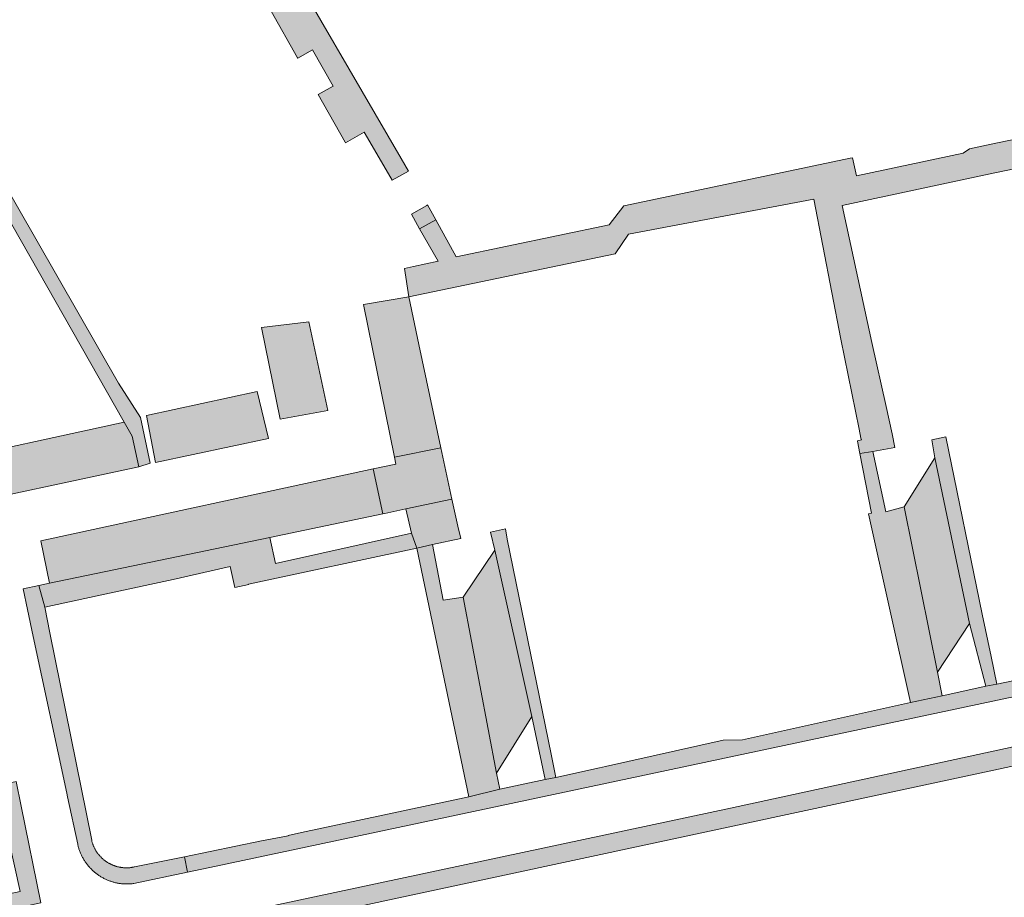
# Model space of a CAD drawing. Extents: x 97094 to 109644, y 463509 to 471969.
# Tile 337 of 362: x 105817 to 105927, y 470919 to 471017. Entities that reach past the tile are written whole.
import ezdxf

# ---------------------------------------------------------------- set-up
doc = ezdxf.new("R2010")
doc.units = 0
doc.layers.add('109 Onkruidbestrijding elementen', color=6, linetype='Continuous', lineweight=20, true_color=0xff00ff)

msp = doc.modelspace()

# ---------------------------------------------------------------- hatches: boundary and pattern name
at = {"layer": '109 Onkruidbestrijding elementen', "true_color": 0xff00ff}
for points in [[(105845.03, 471017.74), (105847.97, 471012.54), (105848.01, 471012.48), (105849.66, 471013.42), (105851.96, 471009.38), (105850.3, 471008.43), (105853.3, 471003.11), (105853.35, 471003.04), (105855.45, 471004.24), (105857.38, 471000.92), (105858.58, 470998.84), (105860.39, 470999.86), (105859.57, 471001.27), (105844.79, 471026.73), (105840.95, 471024.65), (105842.65, 471021.92), (105842.7, 471021.83), (105844.25, 471022.71), (105846.52, 471018.71), (105845.03, 471017.74)], [(105860.96, 470989.22), (105859.94, 470989), (105860.41, 470985.81), (105883.47, 470990.64), (105884.97, 470992.81), (105905.67, 470996.75), (105908.71, 470981.08), (105910.73, 470971.04), (105910.95, 470970.02), (105911, 470969.82), (105911, 470969.82), (105910.57, 470969.73), (105910.58, 470969.7), (105910.84, 470968.29), (105912.28, 470968.54), (105914.73, 470968.99), (105914.42, 470970.5), (105913.76, 470973.57), (105912.18, 470980.71), (105908.86, 470996.01), (105925.91, 470999.66), (105944.63, 471003.57), (105943.91, 471006.63), (105926.03, 471002.99), (105923.06, 471002.35), (105922.38, 471001.88), (105910.44, 470999.35), (105910.01, 471001.36), (105909.76, 471001.3), (105901.63, 470999.6), (105884.45, 470995.99), (105882.81, 470993.87), (105865.73, 470990.3), (105863.44, 470994.44), (105861.63, 470993.42), (105863.71, 470989.81), (105860.96, 470989.22)], [(105831.54, 470967.22), (105830.45, 470972.32), (105827.97, 470976.15), (105814.32, 470999.97), (105813.01, 470999.23), (105813.24, 470998.81), (105828.62, 470971.82), (105829.53, 470970.23), (105830.26, 470966.83), (105831.54, 470967.22)], [(105863.44, 470994.44), (105862.51, 470996.09), (105862.43, 470996.04), (105860.71, 470995.06), (105861.63, 470993.42), (105863.44, 470994.44)], [(105858.81, 470967.91), (105864.02, 470968.95), (105861.55, 470980.49), (105860.41, 470985.81), (105855.38, 470984.95), (105858.81, 470967.91)], [(105849.24, 470983.04), (105843.97, 470982.38), (105846.04, 470972.14), (105851.39, 470973.11), (105849.24, 470983.04)], [(105844.73, 470969.97), (105843.47, 470975.25), (105831.11, 470972.55), (105832.12, 470967.29), (105844.73, 470969.97)], [(105830.26, 470966.83), (105829.53, 470970.23), (105828.62, 470971.82), (105806.71, 470967.03), (105807.03, 470965.2), (105807.2, 470964.28), (105807.6, 470961.99), (105830.26, 470966.83)], [(105924.92, 470942.3), (105926.14, 470942.51), (105925.49, 470945.63), (105924.49, 470950.34), (105920.45, 470970.18), (105918.85, 470969.84), (105919.22, 470967.81), (105923.09, 470949.3), (105924.92, 470942.3)], [(105858.97, 470967.13), (105856.43, 470966.58), (105857.52, 470961.56), (105857.74, 470961.61), (105860.11, 470962.11), (105865.25, 470963.22), (105864.02, 470968.95), (105858.81, 470967.91), (105858.97, 470967.13)], [(105915.77, 470962.33), (105913.74, 470961.8), (105912.28, 470968.54), (105910.84, 470968.29), (105912.11, 470961.65), (105911.79, 470961.55), (105916.49, 470940.48), (105920.01, 470941.23), (105919.51, 470943.88), (105915.77, 470962.33)], [(105919.51, 470943.88), (105923.09, 470949.3), (105919.22, 470967.81), (105915.77, 470962.33), (105919.51, 470943.88)], [(105857.52, 470961.56), (105856.43, 470966.58), (105819.32, 470958.55), (105820.28, 470953.82), (105844.88, 470958.93), (105857.52, 470961.56)], [(105865.25, 470963.22), (105860.11, 470962.11), (105860.72, 470959.39), (105861.32, 470957.73), (105863.08, 470958.13), (105866.23, 470958.82), (105865.9, 470960.18), (105865.25, 470963.22)], [(105819.09, 470953.57), (105819.74, 470951.14), (105826.98, 470952.71), (105834.08, 470954.23), (105840.47, 470955.69), (105840.99, 470953.32), (105842.54, 470953.65), (105842.53, 470953.71), (105861.32, 470957.73), (105860.72, 470959.39), (105845.52, 470956.02), (105844.88, 470958.93), (105820.28, 470953.82), (105819.09, 470953.57)], [(105875.68, 470931.86), (105876.87, 470932.08), (105876.34, 470934.71), (105871.4, 470958.74), (105871.24, 470959.87), (105869.54, 470959.52), (105870.04, 470957.52), (105874.16, 470938.92), (105875.68, 470931.86)], [(105867.14, 470929.92), (105870.58, 470930.77), (105870.24, 470932.57), (105866.5, 470952.24), (105864.25, 470951.93), (105863.08, 470958.13), (105861.32, 470957.73), (105867.14, 470929.92)], [(105870.04, 470957.52), (105866.5, 470952.24), (105870.24, 470932.57), (105874.16, 470938.92), (105870.04, 470957.52)], [(105817.34, 470953.19), (105817.82, 470950.87), (105818.45, 470947.87), (105822.2, 470930.35), (105822.29, 470929.94), (105823.43, 470924.64), (105823.45, 470924.54), (105823.47, 470924.45), (105823.49, 470924.36), (105823.52, 470924.27), (105823.55, 470924.18), (105823.57, 470924.09), (105823.6, 470924), (105823.63, 470923.92), (105823.67, 470923.83), (105823.7, 470923.74), (105823.74, 470923.65), (105823.77, 470923.57), (105823.81, 470923.48), (105823.85, 470923.4), (105823.89, 470923.31), (105823.93, 470923.23), (105823.98, 470923.15), (105824.02, 470923.06), (105824.07, 470922.98), (105824.12, 470922.9), (105824.17, 470922.82), (105824.22, 470922.74), (105824.27, 470922.67), (105824.32, 470922.59), (105824.38, 470922.51), (105824.43, 470922.44), (105824.49, 470922.36), (105824.55, 470922.29), (105824.61, 470922.22), (105824.67, 470922.14), (105824.73, 470922.07), (105824.79, 470922.01), (105824.86, 470921.94), (105824.92, 470921.87), (105824.99, 470921.8), (105825.06, 470921.74), (105825.12, 470921.67), (105825.19, 470921.61), (105825.26, 470921.55), (105825.34, 470921.49), (105825.41, 470921.43), (105825.48, 470921.37), (105825.56, 470921.32), (105825.63, 470921.26), (105825.71, 470921.21), (105825.79, 470921.15), (105825.86, 470921.1), (105825.94, 470921.05), (105826.02, 470921), (105826.1, 470920.95), (105826.18, 470920.91), (105826.27, 470920.86), (105826.35, 470920.82), (105826.43, 470920.78), (105826.52, 470920.73), (105826.6, 470920.69), (105826.69, 470920.66), (105826.77, 470920.62), (105826.86, 470920.58), (105826.95, 470920.55), (105827.04, 470920.52), (105827.12, 470920.49), (105827.21, 470920.46), (105827.3, 470920.43), (105827.39, 470920.4), (105827.48, 470920.38), (105827.57, 470920.36), (105827.66, 470920.33), (105827.76, 470920.31), (105827.85, 470920.29), (105827.94, 470920.28), (105828.03, 470920.26), (105828.12, 470920.25), (105828.22, 470920.23), (105828.31, 470920.22), (105828.4, 470920.21), (105828.5, 470920.21), (105828.59, 470920.2), (105828.68, 470920.19), (105828.78, 470920.19), (105828.87, 470920.19), (105828.96, 470920.19), (105829.06, 470920.19), (105829.15, 470920.19), (105829.25, 470920.2), (105829.34, 470920.2), (105829.43, 470920.21), (105829.53, 470920.22), (105829.62, 470920.23), (105829.71, 470920.24), (105835.71, 470921.5), (105835.36, 470923.24), (105829.79, 470922.1), (105829.72, 470922.09), (105829.66, 470922.07), (105829.59, 470922.06), (105829.53, 470922.05), (105829.46, 470922.04), (105829.39, 470922.03), (105829.33, 470922.02), (105829.26, 470922.01), (105829.2, 470922.01), (105829.13, 470922), (105829.06, 470922), (105829, 470922), (105828.93, 470922), (105828.86, 470922), (105828.8, 470922), (105828.73, 470922), (105828.66, 470922), (105828.6, 470922), (105828.53, 470922.01), (105828.46, 470922.02), (105828.4, 470922.02), (105828.33, 470922.03), (105828.26, 470922.04), (105828.2, 470922.05), (105828.13, 470922.06), (105828.07, 470922.08), (105828, 470922.09), (105827.94, 470922.11), (105827.87, 470922.12), (105827.81, 470922.14), (105827.74, 470922.16), (105827.68, 470922.18), (105827.62, 470922.2), (105827.55, 470922.22), (105827.49, 470922.24), (105827.43, 470922.27), (105827.37, 470922.29), (105827.31, 470922.32), (105827.24, 470922.34), (105827.18, 470922.37), (105827.12, 470922.4), (105827.06, 470922.43), (105827.01, 470922.46), (105826.95, 470922.49), (105826.89, 470922.52), (105826.83, 470922.56), (105826.77, 470922.59), (105826.72, 470922.63), (105826.66, 470922.66), (105826.61, 470922.7), (105826.55, 470922.74), (105826.5, 470922.78), (105826.45, 470922.82), (105826.39, 470922.86), (105826.34, 470922.9), (105826.29, 470922.94), (105826.24, 470922.99), (105826.19, 470923.03), (105826.14, 470923.08), (105826.09, 470923.12), (105826.04, 470923.17), (105826, 470923.22), (105825.95, 470923.27), (105825.91, 470923.32), (105825.86, 470923.36), (105825.82, 470923.42), (105825.78, 470923.47), (105825.74, 470923.52), (105825.69, 470923.57), (105825.65, 470923.62), (105825.62, 470923.68), (105825.58, 470923.73), (105825.54, 470923.79), (105825.5, 470923.84), (105825.47, 470923.9), (105825.43, 470923.96), (105825.4, 470924.02), (105825.37, 470924.07), (105825.34, 470924.13), (105825.31, 470924.19), (105825.28, 470924.25), (105825.25, 470924.31), (105825.22, 470924.37), (105825.2, 470924.43), (105825.17, 470924.5), (105825.15, 470924.56), (105825.12, 470924.62), (105825.1, 470924.68), (105825.08, 470924.75), (105825.06, 470924.81), (105825.04, 470924.87), (105825.02, 470924.94), (105825, 470925), (105824.99, 470925.07), (105820.32, 470948.25), (105819.74, 470951.14), (105819.09, 470953.57), (105817.34, 470953.19)], [(105924.92, 470942.3), (105920.01, 470941.23), (105916.49, 470940.48), (105897.71, 470936.3), (105895.56, 470936.28), (105882.41, 470933.33), (105881.74, 470933.18), (105876.87, 470932.08), (105875.68, 470931.86), (105870.58, 470930.77), (105867.14, 470929.92), (105848.42, 470925.94), (105846.93, 470925.61), (105846.94, 470925.58), (105843.98, 470925), (105835.36, 470923.24), (105835.71, 470921.5), (105838.89, 470922.17), (105929.9, 470941.53), (105955.98, 470946.96), (105956.12, 470947), (105956.25, 470947.04), (105956.39, 470947.07), (105956.53, 470947.11), (105956.66, 470947.14), (105956.8, 470947.16), (105956.94, 470947.19), (105957.08, 470947.21), (105957.22, 470947.24), (105957.36, 470947.25), (105957.5, 470947.27), (105957.64, 470947.29), (105957.78, 470947.3), (105957.92, 470947.31), (105958.06, 470947.31), (105958.2, 470947.32), (105958.34, 470947.32), (105958.49, 470947.32), (105958.63, 470947.32), (105958.77, 470947.32), (105958.91, 470947.31), (105959.05, 470947.3), (105959.19, 470947.29), (105959.33, 470947.27), (105959.47, 470947.26), (105959.61, 470947.24), (105959.75, 470947.22), (105959.89, 470947.19), (105960.03, 470947.17), (105960.17, 470947.14), (105960.3, 470947.11), (105960.44, 470947.07), (105960.58, 470947.04), (105960.71, 470947), (105960.85, 470946.96), (105960.98, 470946.92), (105961.12, 470946.88), (105961.25, 470946.83), (105961.38, 470946.78), (105961.52, 470946.73), (105961.65, 470946.68), (105961.78, 470946.62), (105961.91, 470946.56), (105962.03, 470946.5), (105962.16, 470946.44), (105962.29, 470946.38), (105962.41, 470946.31), (105962.53, 470946.24), (105962.66, 470946.17), (105962.78, 470946.1), (105962.9, 470946.02), (105963.02, 470945.95), (105963.13, 470945.87), (105963.25, 470945.79), (105964.75, 470944.83), (105965.22, 470944.5), (105965.68, 470944.15), (105966.13, 470943.8), (105966.58, 470943.44), (105967.02, 470943.06), (105967.45, 470942.69), (105967.88, 470942.3), (105972.36, 470937.9), (105972.69, 470937.57), (105972.76, 470937.5), (105972.84, 470937.44), (105972.91, 470937.37), (105972.99, 470937.3), (105973.06, 470937.24), (105973.14, 470937.18), (105973.22, 470937.11), (105973.3, 470937.05), (105973.38, 470936.99), (105973.46, 470936.94), (105973.54, 470936.88), (105973.62, 470936.83), (105973.71, 470936.77), (105973.79, 470936.72), (105973.88, 470936.67), (105973.96, 470936.62), (105974.05, 470936.57), (105974.14, 470936.53), (105974.23, 470936.48), (105974.32, 470936.44), (105974.41, 470936.39), (105974.5, 470936.35), (105974.59, 470936.32), (105974.68, 470936.28), (105974.77, 470936.24), (105974.87, 470936.21), (105974.96, 470936.18), (105975.06, 470936.14), (105975.15, 470936.12), (105975.25, 470936.09), (105975.34, 470936.06), (105975.44, 470936.04), (105975.54, 470936.01), (105975.63, 470935.99), (105975.73, 470935.97), (105975.83, 470935.95), (105975.93, 470935.94), (105976.03, 470935.92), (105976.12, 470935.91), (105976.22, 470935.9), (105976.32, 470935.89), (105976.42, 470935.88), (105976.52, 470935.87), (105976.62, 470935.87), (105976.72, 470935.87), (105976.82, 470935.86), (105976.92, 470935.86), (105977.02, 470935.87), (105977.12, 470935.87), (105977.22, 470935.87), (105977.32, 470935.88), (105977.42, 470935.89), (105977.51, 470935.9), (105977.61, 470935.91), (105977.71, 470935.92), (105977.81, 470935.94), (105977.91, 470935.96), (105978.01, 470935.97), (105978.1, 470935.99), (105978.2, 470936.02), (105978.3, 470936.04), (105978.39, 470936.06), (105978.49, 470936.09), (105978.59, 470936.12), (105978.68, 470936.15), (105978.69, 470936.16), (105977.7, 470937.32), (105976.71, 470937.28), (105975.54, 470937.72), (105974.34, 470938.7), (105971.66, 470941.31), (105968.28, 470944.35), (105965.59, 470946.6), (105964.4, 470947.4), (105962.89, 470948.41), (105961.17, 470949.04), (105958.98, 470949.17), (105957.29, 470949.18), (105951.57, 470948.07), (105949.92, 470947.72), (105949.02, 470947.52), (105945.14, 470946.47), (105926.14, 470942.51), (105924.92, 470942.3)], [(105942.01, 470936.39), (105949.63, 470938.02), (105957.23, 470939.65), (105958.63, 470939.68), (105959.49, 470939.43), (105960.13, 470939.13), (105969.4, 470930.72), (105970.36, 470928.9), (105970.4, 470928.1), (105970.3, 470926.93), (105971.68, 470926.86), (105971.74, 470926.95), (105971.76, 470927.05), (105971.78, 470927.15), (105971.8, 470927.25), (105971.82, 470927.35), (105971.83, 470927.45), (105971.85, 470927.55), (105971.86, 470927.65), (105971.87, 470927.76), (105971.88, 470927.86), (105971.88, 470927.96), (105971.89, 470928.06), (105971.89, 470928.17), (105971.9, 470928.27), (105971.9, 470928.37), (105971.89, 470928.47), (105971.89, 470928.58), (105971.88, 470928.68), (105971.88, 470928.78), (105971.87, 470928.88), (105971.86, 470928.99), (105971.85, 470929.09), (105971.83, 470929.19), (105971.82, 470929.29), (105971.8, 470929.39), (105971.78, 470929.49), (105971.76, 470929.59), (105971.74, 470929.69), (105971.71, 470929.79), (105971.69, 470929.89), (105971.66, 470929.99), (105971.63, 470930.09), (105971.6, 470930.19), (105971.57, 470930.29), (105971.54, 470930.38), (105971.5, 470930.48), (105971.46, 470930.57), (105971.42, 470930.67), (105971.38, 470930.76), (105971.34, 470930.86), (105971.3, 470930.95), (105971.25, 470931.04), (105971.21, 470931.13), (105971.16, 470931.22), (105971.11, 470931.31), (105971.06, 470931.4), (105971, 470931.49), (105970.95, 470931.58), (105970.89, 470931.66), (105970.84, 470931.75), (105970.78, 470931.83), (105970.72, 470931.92), (105970.66, 470932), (105970.6, 470932.08), (105970.53, 470932.16), (105970.47, 470932.24), (105969.75, 470932.93), (105968.77, 470933.83), (105961.22, 470940.79), (105961.16, 470940.84), (105961.1, 470940.89), (105961.04, 470940.94), (105960.98, 470940.98), (105960.92, 470941.03), (105960.86, 470941.07), (105960.8, 470941.12), (105960.74, 470941.16), (105960.68, 470941.2), (105960.61, 470941.24), (105960.55, 470941.28), (105960.48, 470941.32), (105960.42, 470941.36), (105960.35, 470941.39), (105960.28, 470941.43), (105960.22, 470941.46), (105960.15, 470941.49), (105960.08, 470941.52), (105960.01, 470941.55), (105959.94, 470941.58), (105959.87, 470941.61), (105959.8, 470941.64), (105959.73, 470941.66), (105959.66, 470941.69), (105959.59, 470941.71), (105959.52, 470941.73), (105959.44, 470941.75), (105959.37, 470941.77), (105959.3, 470941.79), (105959.22, 470941.81), (105959.15, 470941.82), (105959.08, 470941.84), (105959, 470941.85), (105958.93, 470941.86), (105958.85, 470941.87), (105958.78, 470941.88), (105958.7, 470941.89), (105958.63, 470941.9), (105958.55, 470941.9), (105958.48, 470941.9), (105958.4, 470941.91), (105958.33, 470941.91), (105958.25, 470941.91), (105958.18, 470941.91), (105958.1, 470941.91), (105958.03, 470941.9), (105957.95, 470941.9), (105957.88, 470941.89), (105957.8, 470941.89), (105957.73, 470941.88), (105957.65, 470941.87), (105957.58, 470941.86), (105931.05, 470936.18), (105896.36, 470928.65), (105840.8, 470916.8), (105836.84, 470915.95), (105837.37, 470913.97), (105851.26, 470916.9), (105852.72, 470917.21), (105940.01, 470935.95), (105942.01, 470936.39)], [(105808.89, 470917.63), (105809.27, 470915.95), (105815.52, 470917.26), (105819.29, 470918.09), (105817.11, 470928.89), (105816.55, 470931.65), (105814.36, 470931.15), (105816.99, 470919.34), (105808.89, 470917.63)]]:
    msp.add_hatch(color=6, dxfattribs=at).paths.add_polyline_path(points)

# ---------------------------------------------------------------- linework, layer by layer
at = {"layer": '109 Onkruidbestrijding elementen', "color": 3, "true_color": 0x00ff00}
for points in [[(105845.03, 471017.74), (105847.97, 471012.54), (105848.01, 471012.48), (105849.66, 471013.42), (105851.96, 471009.38), (105850.3, 471008.43), (105853.3, 471003.11), (105853.35, 471003.04), (105855.45, 471004.24), (105857.38, 471000.92), (105858.58, 470998.84), (105860.39, 470999.86), (105859.57, 471001.27), (105844.79, 471026.73), (105840.95, 471024.65), (105842.65, 471021.92), (105842.7, 471021.83), (105844.25, 471022.71), (105846.52, 471018.71), (105845.03, 471017.74)], [(105831.54, 470967.22), (105830.45, 470972.32), (105827.97, 470976.15), (105814.32, 470999.97), (105813.01, 470999.23), (105813.24, 470998.81), (105828.62, 470971.82), (105829.53, 470970.23), (105830.26, 470966.83), (105831.54, 470967.22)], [(105863.44, 470994.44), (105862.51, 470996.09), (105862.43, 470996.04), (105860.71, 470995.06), (105861.63, 470993.42), (105863.44, 470994.44)], [(105858.81, 470967.91), (105864.02, 470968.95), (105861.55, 470980.49), (105860.41, 470985.81), (105855.38, 470984.95), (105858.81, 470967.91)], [(105849.24, 470983.04), (105843.97, 470982.38), (105846.04, 470972.14), (105851.39, 470973.11), (105849.24, 470983.04)], [(105844.73, 470969.97), (105843.47, 470975.25), (105831.11, 470972.55), (105832.12, 470967.29), (105844.73, 470969.97)], [(105830.26, 470966.83), (105829.53, 470970.23), (105828.62, 470971.82), (105806.71, 470967.03), (105807.03, 470965.2), (105807.2, 470964.28), (105807.6, 470961.99), (105830.26, 470966.83)], [(105924.92, 470942.3), (105926.14, 470942.51), (105925.49, 470945.63), (105924.49, 470950.34), (105920.45, 470970.18), (105918.85, 470969.84), (105919.22, 470967.81), (105923.09, 470949.3), (105924.92, 470942.3)], [(105858.97, 470967.13), (105856.43, 470966.58), (105857.52, 470961.56), (105857.74, 470961.61), (105860.11, 470962.11), (105865.25, 470963.22), (105864.02, 470968.95), (105858.81, 470967.91), (105858.97, 470967.13)], [(105915.77, 470962.33), (105913.74, 470961.8), (105912.28, 470968.54), (105910.84, 470968.29), (105912.11, 470961.65), (105911.79, 470961.55), (105916.49, 470940.48), (105920.01, 470941.23), (105919.51, 470943.88), (105915.77, 470962.33)], [(105919.51, 470943.88), (105923.09, 470949.3), (105919.22, 470967.81), (105915.77, 470962.33), (105919.51, 470943.88)], [(105857.52, 470961.56), (105856.43, 470966.58), (105819.32, 470958.55), (105820.28, 470953.82), (105844.88, 470958.93), (105857.52, 470961.56)], [(105865.25, 470963.22), (105860.11, 470962.11), (105860.72, 470959.39), (105861.32, 470957.73), (105863.08, 470958.13), (105866.23, 470958.82), (105865.9, 470960.18), (105865.25, 470963.22)], [(105819.09, 470953.57), (105819.74, 470951.14), (105826.98, 470952.71), (105834.08, 470954.23), (105840.47, 470955.69), (105840.99, 470953.32), (105842.54, 470953.65), (105842.53, 470953.71), (105861.32, 470957.73), (105860.72, 470959.39), (105845.52, 470956.02), (105844.88, 470958.93), (105820.28, 470953.82), (105819.09, 470953.57)], [(105875.68, 470931.86), (105876.87, 470932.08), (105876.34, 470934.71), (105871.4, 470958.74), (105871.24, 470959.87), (105869.54, 470959.52), (105870.04, 470957.52), (105874.16, 470938.92), (105875.68, 470931.86)], [(105867.14, 470929.92), (105870.58, 470930.77), (105870.24, 470932.57), (105866.5, 470952.24), (105864.25, 470951.93), (105863.08, 470958.13), (105861.32, 470957.73), (105867.14, 470929.92)], [(105870.04, 470957.52), (105866.5, 470952.24), (105870.24, 470932.57), (105874.16, 470938.92), (105870.04, 470957.52)], [(105817.34, 470953.19), (105817.82, 470950.87), (105818.45, 470947.87), (105822.2, 470930.35), (105822.29, 470929.94), (105823.43, 470924.64), (105823.45, 470924.54), (105823.47, 470924.45), (105823.49, 470924.36), (105823.52, 470924.27), (105823.55, 470924.18), (105823.57, 470924.09), (105823.6, 470924), (105823.63, 470923.92), (105823.67, 470923.83), (105823.7, 470923.74), (105823.74, 470923.65), (105823.77, 470923.57), (105823.81, 470923.48), (105823.85, 470923.4), (105823.89, 470923.31), (105823.93, 470923.23), (105823.98, 470923.15), (105824.02, 470923.06), (105824.07, 470922.98), (105824.12, 470922.9), (105824.17, 470922.82), (105824.22, 470922.74), (105824.27, 470922.67), (105824.32, 470922.59), (105824.38, 470922.51), (105824.43, 470922.44), (105824.49, 470922.36), (105824.55, 470922.29), (105824.61, 470922.22), (105824.67, 470922.14), (105824.73, 470922.07), (105824.79, 470922.01), (105824.86, 470921.94), (105824.92, 470921.87), (105824.99, 470921.8), (105825.06, 470921.74), (105825.12, 470921.67), (105825.19, 470921.61), (105825.26, 470921.55), (105825.34, 470921.49), (105825.41, 470921.43), (105825.48, 470921.37), (105825.56, 470921.32), (105825.63, 470921.26), (105825.71, 470921.21), (105825.79, 470921.15), (105825.86, 470921.1), (105825.94, 470921.05), (105826.02, 470921), (105826.1, 470920.95), (105826.18, 470920.91), (105826.27, 470920.86), (105826.35, 470920.82), (105826.43, 470920.78), (105826.52, 470920.73), (105826.6, 470920.69), (105826.69, 470920.66), (105826.77, 470920.62), (105826.86, 470920.58), (105826.95, 470920.55), (105827.04, 470920.52), (105827.12, 470920.49), (105827.21, 470920.46), (105827.3, 470920.43), (105827.39, 470920.4), (105827.48, 470920.38), (105827.57, 470920.36), (105827.66, 470920.33), (105827.76, 470920.31), (105827.85, 470920.29), (105827.94, 470920.28), (105828.03, 470920.26), (105828.12, 470920.25), (105828.22, 470920.23), (105828.31, 470920.22), (105828.4, 470920.21), (105828.5, 470920.21), (105828.59, 470920.2), (105828.68, 470920.19), (105828.78, 470920.19), (105828.87, 470920.19), (105828.96, 470920.19), (105829.06, 470920.19), (105829.15, 470920.19), (105829.25, 470920.2), (105829.34, 470920.2), (105829.43, 470920.21), (105829.53, 470920.22), (105829.62, 470920.23), (105829.71, 470920.24), (105835.71, 470921.5), (105835.36, 470923.24), (105829.79, 470922.1), (105829.72, 470922.09), (105829.66, 470922.07), (105829.59, 470922.06), (105829.53, 470922.05), (105829.46, 470922.04), (105829.39, 470922.03), (105829.33, 470922.02), (105829.26, 470922.01), (105829.2, 470922.01), (105829.13, 470922), (105829.06, 470922), (105829, 470922), (105828.93, 470922), (105828.86, 470922), (105828.8, 470922), (105828.73, 470922), (105828.66, 470922), (105828.6, 470922), (105828.53, 470922.01), (105828.46, 470922.02), (105828.4, 470922.02), (105828.33, 470922.03), (105828.26, 470922.04), (105828.2, 470922.05), (105828.13, 470922.06), (105828.07, 470922.08), (105828, 470922.09), (105827.94, 470922.11), (105827.87, 470922.12), (105827.81, 470922.14), (105827.74, 470922.16), (105827.68, 470922.18), (105827.62, 470922.2), (105827.55, 470922.22), (105827.49, 470922.24), (105827.43, 470922.27), (105827.37, 470922.29), (105827.31, 470922.32), (105827.24, 470922.34), (105827.18, 470922.37), (105827.12, 470922.4), (105827.06, 470922.43), (105827.01, 470922.46), (105826.95, 470922.49), (105826.89, 470922.52), (105826.83, 470922.56), (105826.77, 470922.59), (105826.72, 470922.63), (105826.66, 470922.66), (105826.61, 470922.7), (105826.55, 470922.74), (105826.5, 470922.78), (105826.45, 470922.82), (105826.39, 470922.86), (105826.34, 470922.9), (105826.29, 470922.94), (105826.24, 470922.99), (105826.19, 470923.03), (105826.14, 470923.08), (105826.09, 470923.12), (105826.04, 470923.17), (105826, 470923.22), (105825.95, 470923.27), (105825.91, 470923.32), (105825.86, 470923.36), (105825.82, 470923.42), (105825.78, 470923.47), (105825.74, 470923.52), (105825.69, 470923.57), (105825.65, 470923.62), (105825.62, 470923.68), (105825.58, 470923.73), (105825.54, 470923.79), (105825.5, 470923.84), (105825.47, 470923.9), (105825.43, 470923.96), (105825.4, 470924.02), (105825.37, 470924.07), (105825.34, 470924.13), (105825.31, 470924.19), (105825.28, 470924.25), (105825.25, 470924.31), (105825.22, 470924.37), (105825.2, 470924.43), (105825.17, 470924.5), (105825.15, 470924.56), (105825.12, 470924.62), (105825.1, 470924.68), (105825.08, 470924.75), (105825.06, 470924.81), (105825.04, 470924.87), (105825.02, 470924.94), (105825, 470925), (105824.99, 470925.07), (105820.32, 470948.25), (105819.74, 470951.14), (105819.09, 470953.57), (105817.34, 470953.19)], [(105808.89, 470917.63), (105809.27, 470915.95), (105815.52, 470917.26), (105819.29, 470918.09), (105817.11, 470928.89), (105816.55, 470931.65), (105814.36, 470931.15), (105816.99, 470919.34), (105808.89, 470917.63)]]:
    msp.add_lwpolyline(points, close=True, dxfattribs=at)
for points in [[(105943.91, 471006.63), (105926.03, 471002.99), (105923.06, 471002.35), (105922.38, 471001.88), (105910.44, 470999.35), (105910.01, 471001.36), (105909.76, 471001.3), (105901.63, 470999.6), (105884.45, 470995.99), (105882.81, 470993.87), (105865.73, 470990.3), (105863.44, 470994.44), (105861.63, 470993.42), (105863.71, 470989.81), (105860.96, 470989.22), (105860.96, 470989.22), (105859.94, 470989), (105860.41, 470985.81), (105883.47, 470990.64), (105884.97, 470992.81), (105905.67, 470996.75), (105908.71, 470981.08), (105910.73, 470971.04), (105910.95, 470970.02), (105911, 470969.82), (105911, 470969.82), (105910.57, 470969.73), (105910.58, 470969.7), (105910.84, 470968.29), (105912.28, 470968.54), (105914.73, 470968.99), (105914.42, 470970.5), (105913.76, 470973.57), (105912.18, 470980.71), (105908.86, 470996.01), (105925.91, 470999.66), (105944.63, 471003.57)], [(105945.14, 470946.47), (105926.14, 470942.51), (105924.92, 470942.3), (105924.92, 470942.3), (105920.01, 470941.23), (105916.49, 470940.48), (105897.71, 470936.3), (105895.56, 470936.28), (105882.41, 470933.33), (105881.74, 470933.18), (105876.87, 470932.08), (105875.68, 470931.86), (105870.58, 470930.77), (105867.14, 470929.92), (105848.42, 470925.94), (105846.93, 470925.61), (105846.94, 470925.58), (105843.98, 470925), (105835.36, 470923.24), (105835.71, 470921.5), (105838.89, 470922.17), (105929.9, 470941.53)], [(105931.05, 470936.18), (105896.36, 470928.65), (105840.8, 470916.8), (105836.84, 470915.95), (105837.37, 470913.97), (105851.26, 470916.9), (105852.72, 470917.21), (105940.01, 470935.95)]]:
    msp.add_lwpolyline(points, dxfattribs=at)

doc.saveas('drawing.dxf')
